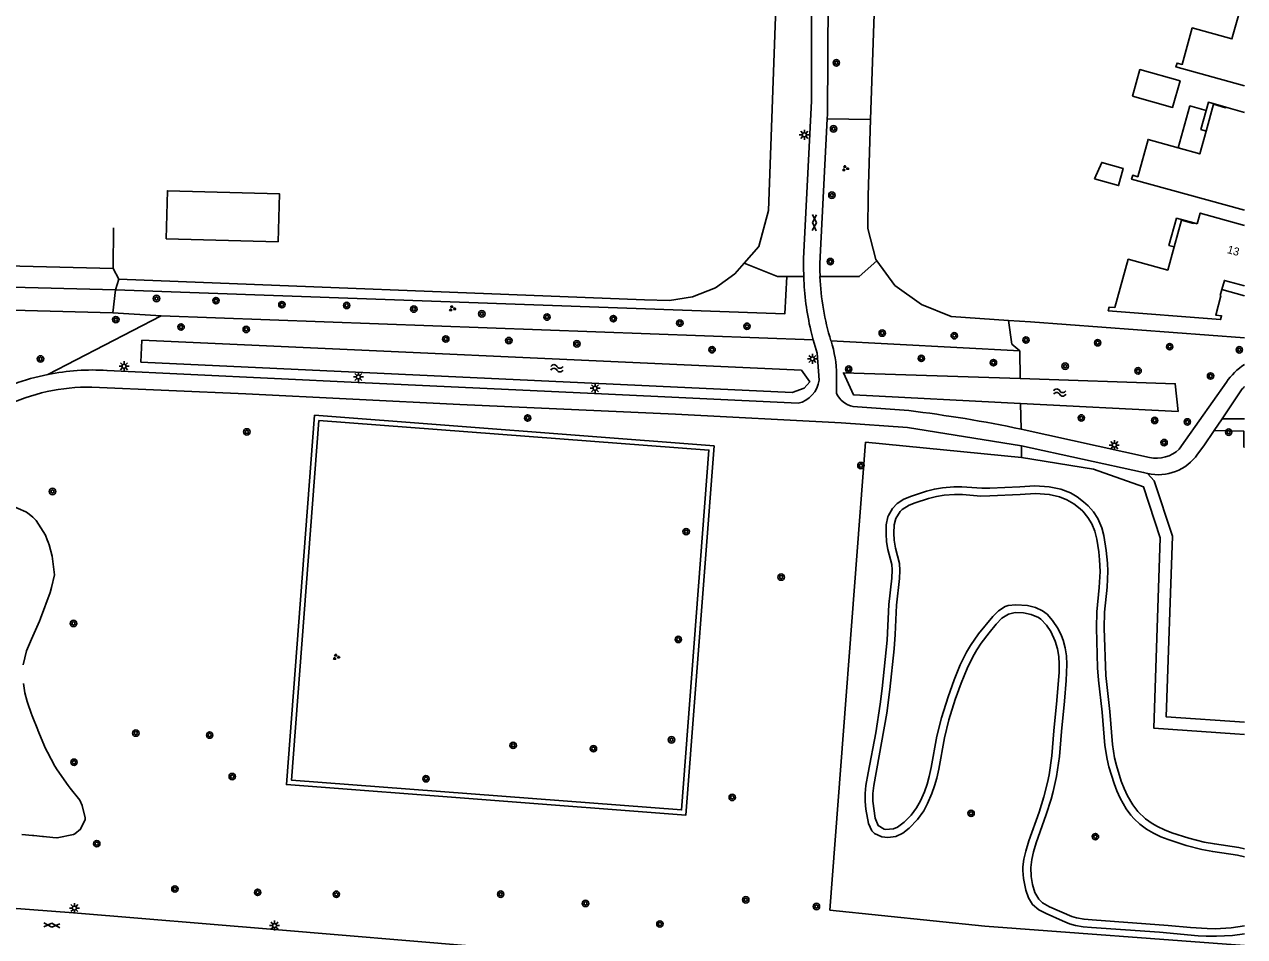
# Model space of a CAD drawing. Extents: x 126000 to 131009, y 393000 to 395500.
# Drawn here: x 130847.6 to 131000, y 394655.8 to 394769.7 of the extents above; entities that cross this region are included whole.
import ezdxf

# ---------------------------------------------------------------- set-up
doc = ezdxf.new("R2010")
doc.units = 0
for name, color, linetype in [('gg-afsc-erfafscheiding', 7, 'Continuous'), ('gg-afsc-hekwerk', 7, 'Continuous'), ('gg-anno-huisnummerreeks BGT', 7, 'Continuous'), ('gg-bbg-gedigitaliseerde bebouwing', 7, 'Continuous'), ('gg-bbg-gedigitaliseerde bijgebouw', 7, 'Continuous'), ('gg-bbg-hoofdgebouw', 7, 'Continuous'), ('gg-bbg-luifel en loopbrug', 7, 'Continuous'), ('gg-bbg-onder overbouw', 7, 'Continuous'), ('gg-bbg-pand overbouw', 7, 'Continuous'), ('gg-knt-verharding', 7, 'Continuous'), ('gg-kntw-bovenkant insteek waterloop', 7, 'Continuous'), ('gt-grn-groengrens', 7, 'Continuous'), ('gt-grn-vlakafsluiter', 7, 'Continuous'), ('gt-symb-boom', 7, 'Continuous'), ('gt-symb-gesloten verharding', 7, 'Continuous'), ('gt-symb-groenvak', 7, 'Continuous'), ('gt-symb-lichtmast', 7, 'Continuous'), ('gt-symb-watersymbool', 7, 'Continuous')]:
    doc.layers.add(name, color=color, linetype=linetype)

# ---------------------------------------------------------------- blocks, each defined once
blk = doc.blocks.new('gt0-LMAST')
at = {"layer": 'gt-symb-lichtmast'}
for p, q in [((-0.18, 0.17), (-0.45, 0.44)), ((0, 0.25), (0, 0.62)), ((0.17, 0.17), (0.44, 0.44)), ((-0.25, 0), (-0.63, 0)), ((-0.18, -0.18), (-0.45, -0.45)), ((0, -0.25), (0, -0.63)), ((0.44, -0.45), (0.17, -0.18)), ((0.25, 0), (0.62, 0))]:
    blk.add_line(p, q, dxfattribs=at)
blk.add_circle((0, 0), 0.25, dxfattribs=at)
blk = doc.blocks.new('gt0-BOOM')
at = {"layer": 'gt-symb-boom'}
for radius in [0.4, 0.2]:
    blk.add_circle((0, 0), radius, dxfattribs=at)
blk = doc.blocks.new('gt0-GESVH1')
at = {"layer": 'gt-symb-gesloten verharding'}
for p, q in [((-0.99, -0.26), (0.01, 0.24)), ((0.01, -0.26), (-0.99, 0.24)), ((0.01, 0.24), (1.01, -0.26)), ((1.01, 0.24), (0.01, -0.26))]:
    blk.add_line(p, q, dxfattribs=at)
blk = doc.blocks.new('gt0-GRVAK')
at = {"layer": 'gt-symb-groenvak'}
for p, q in [((-0.11, 0.19), (-0.23, 0.24)), ((-0.18, 0.15), (0.09, 0.15)), ((-0.09, 0.21), (-0.16, 0.32)), ((-0.05, 0.21), (-0.05, 0.39)), ((0, 0.21), (0.06, 0.32)), ((0.01, 0.19), (0.13, 0.24)), ((0.26, -0.05), (0.2, 0.06)), ((0.3, -0.05), (0.3, 0.13)), ((0.35, -0.05), (0.41, 0.06)), ((-0.25, -0.23), (-0.36, -0.18)), ((-0.32, -0.26), (-0.05, -0.26)), ((-0.23, -0.21), (-0.29, -0.1)), ((-0.18, -0.2), (-0.18, -0.02)), ((-0.14, -0.21), (-0.07, -0.1)), ((-0.12, -0.23), (0, -0.18)), ((0.24, -0.07), (0.12, -0.02)), ((0.17, -0.11), (0.44, -0.11)), ((0.37, -0.07), (0.49, -0.02))]:
    blk.add_line(p, q, dxfattribs=at)
blk = doc.blocks.new('gt0-WA')
at = {"layer": 'gt-symb-watersymbool'}
for centre, start, end in [((-0.32, 0.02), 28.0725, 151.9275), ((0.43, 0.42), 208.0725, 331.9275), ((-0.32, -0.43), 28.0725, 151.9275), ((0.43, -0.03), 208.0725, 331.9275)]:
    blk.add_arc(centre, 0.425, start, end, dxfattribs=at)

msp = doc.modelspace()

# ---------------------------------------------------------------- linework, layer by layer
at = {"layer": 'gg-afsc-erfafscheiding'}
for p, q in [((130858.71, 394744.32), (130858.66, 394739.24)), ((130970.5, 394732.78), (130973.27, 394732.59))]:
    msp.add_line(p, q, dxfattribs=at)
for points in [[(130941.94, 394785.75), (130940.53, 394746.49), (130939.33, 394742), (130937.5, 394739.93)], [(130952.97, 394748.31), (130952.92, 394744.24), (130953.95, 394740.38), (130954.07, 394740.21)], [(130858.66, 394739.24), (130790.36, 394740.98), (130789.54, 394739.86)], [(130859.34, 394737.91), (130925.04, 394735.33), (130928.16, 394735.24), (130931.04, 394735.7), (130933.9, 394736.85), (130936.33, 394738.6), (130937.5, 394739.93)], [(130954.07, 394740.21), (130956.31, 394737.12), (130959.65, 394734.74), (130963.36, 394733.27), (130970.5, 394732.78)]]:
    msp.add_lwpolyline(points, dxfattribs=at)
at = {"layer": 'gg-afsc-hekwerk'}
for p, q in [((130953.28, 394757.86), (130952.97, 394748.31)), ((130973.27, 394732.59), (131000, 394730.61))]:
    msp.add_line(p, q, dxfattribs=at)
msp.add_lwpolyline([(130957.57, 394788.76), (130955.24, 394784.64), (130953.92, 394777.04), (130953.28, 394757.86)], dxfattribs=at)
at = {"layer": 'gg-bbg-gedigitaliseerde bebouwing'}
msp.add_lwpolyline([(130994.07, 394744.83), (130994.45, 394746.18), (131000, 394744.64)], dxfattribs=at)
at = {"layer": 'gg-bbg-gedigitaliseerde bijgebouw'}
for points in [[(130981.25, 394750.46), (130982.15, 394752.5), (130984.84, 394751.76), (130984.25, 394749.62), (130981.25, 394750.46)], [(130865.26, 394742.97), (130879.25, 394742.59), (130879.41, 394748.59), (130865.42, 394748.96), (130865.26, 394742.97)]]:
    msp.add_lwpolyline(points, dxfattribs=at)
at = {"layer": 'gg-bbg-hoofdgebouw'}
for p, q in [((130997.65, 394759.4), (131000, 394758.75)), ((130994.07, 394744.83), (130993.64, 394744.95))]:
    msp.add_line(p, q, dxfattribs=at)
for points in [[(131000, 394762.07), (130991.43, 394764.44), (130991.57, 394764.92), (130992.21, 394764.74), (130993.47, 394769.3), (130998.41, 394767.93), (130999.22, 394770.85)], [(130995.19, 394756.42), (130994.39, 394753.56), (130991.7, 394754.31)], [(131000, 394746.52), (130985.89, 394750.42), (130986.02, 394750.9), (130986.66, 394750.72), (130987.94, 394755.37), (130991.7, 394754.31)], [(130991.2, 394741.96), (130990.39, 394739.05), (130985.46, 394740.41), (130983.78, 394734.4), (130983.1, 394734.44), (130982.97, 394733.97), (130996.99, 394732.88), (130997.13, 394733.36), (130996.4, 394733.43), (130997.05, 394735.85), (130996.95, 394735.88), (130997.16, 394736.63)]]:
    msp.add_lwpolyline(points, dxfattribs=at)
at = {"layer": 'gg-bbg-luifel en loopbrug'}
for points in [[(130986.01, 394760.76), (130991.01, 394759.37), (130991.93, 394762.7), (130986.93, 394764.09), (130986.01, 394760.76)], [(130991.7, 394754.31), (130993.16, 394759.56), (130995.21, 394758.99)]]:
    msp.add_lwpolyline(points, dxfattribs=at)
at = {"layer": 'gg-bbg-onder overbouw'}
for points in [[(130997.65, 394759.4), (130997.62, 394759.34), (130996.11, 394759.76), (130995.19, 394756.42)], [(130993.64, 394744.95), (130993.61, 394744.88), (130992.13, 394745.29), (130991.2, 394741.96)], [(130997.16, 394736.63), (130997.48, 394737.77), (131000, 394737.07)]]:
    msp.add_lwpolyline(points, dxfattribs=at)
at = {"layer": 'gg-bbg-pand overbouw'}
msp.add_line((130997.16, 394736.63), (131000, 394735.83), dxfattribs=at)
for points in [[(130997.65, 394759.4), (130995.49, 394760.01), (130995.21, 394758.99)], [(130995.21, 394758.99), (130994.55, 394756.6), (130995.19, 394756.42)], [(130993.64, 394744.95), (130991.5, 394745.54), (130990.55, 394742.14), (130991.2, 394741.96)]]:
    msp.add_lwpolyline(points, dxfattribs=at)
at = {"layer": 'gg-knt-verharding'}
for p, q in [((130945.8, 394731.51), (130946.12, 394730.35)), ((130949.02, 394723.66), (130949.02, 394725.95)), ((130997.2, 394720.5), (130999.71, 394724.21)), ((130958.04, 394721.51), (130951.07, 394722.02)), ((130996.2, 394719.02), (130997.2, 394720.5)), ((130988.12, 394715.66), (130972.07, 394719.19))]:
    msp.add_line(p, q, dxfattribs=at)
for points in [[(130942.42, 394795.48), (130945.42, 394777.57), (130945.9, 394772.9), (130945.89, 394760.16), (130944.9, 394740.5), (130944.89, 394739.37), (130944.92, 394738.24)], [(130947.85, 394757.93), (130947.88, 394758.52), (130947.98, 394773.03)], [(130947.85, 394757.93), (130946.93, 394739.88), (130946.93, 394739.06), (130946.96, 394738.24)], [(130946.12, 394730.35), (130946.58, 394728.69), (130946.85, 394725.32)], [(130944.23, 394722.43), (130918.79, 394723.66), (130889.26, 394725), (130857.88, 394726.53)], [(130856, 394724.45), (130875.23, 394723.59), (130901.96, 394722.29), (130928.89, 394721.05), (130949.59, 394719.97), (130957.9, 394719.4), (130972.14, 394717.09)], [(130997.73, 394725.06), (130992.63, 394717.83), (130991.83, 394716.68)], [(130994.12, 394716.05), (130994.9, 394717.1), (130996.2, 394719.02)], [(130972.14, 394717.09), (130987.37, 394713.79), (130987.89, 394713.65)], [(130692.41, 394668.53), (130703.61, 394668.02), (130728.77, 394666.78), (130753.93, 394665.44), (130778.94, 394663.91), (130803.96, 394662.4), (130828.92, 394660.67), (130853.71, 394658.77), (130878.79, 394656.68), (130903.67, 394654.61), (130928.97, 394652.39), (130953.54, 394650.25), (130978.97, 394648.08), (131000, 394646.37)]]:
    msp.add_lwpolyline(points, dxfattribs=at)
for centre, radius, start, end in [((130981.5, 394739.62), 36.61, 182.166, 192.8024), ((130978.84, 394739.57), 31.92, 182.3864, 197.0067), ((130934.43, 394725.77), 14.6, 0.7073, 17.7916), ((130856.15, 394697.8), 28.78, 101.3095, 119.0375), ((130856.14, 394697.81), 28.77, 86.543, 101.3068), ((131004.61, 394720.28), 8.38, 123.405, 145.2151), ((130855.66, 394700.01), 24.44, 89.1968, 115.7478), ((130943.47, 394725.75), 3.41, 282.7904, 352.6741), ((131004.25, 394720.11), 6.12, 134.0262, 137.9224), ((130951.7, 394724.89), 2.94, 204.6467, 257.7888), ((130938.94, 394562.57), 160.08, 78.0569, 83.1483), ((130989.22, 394719.48), 5.98, 257.1887, 325.0688), ((130988.99, 394719.76), 4.19, 257.9998, 312.6931)]:
    msp.add_arc(centre, radius, start, end, dxfattribs=at)
at = {"layer": 'gg-kntw-bovenkant insteek waterloop'}
msp.add_line((130858.94, 394736.57), (130858.59, 394733.7), dxfattribs=at)
for points in [[(130858.59, 394733.7), (130734.87, 394737.02), (130734.97, 394739.81), (130858.94, 394736.57)], [(130943.48, 394723.76), (130862.12, 394727.56), (130862.23, 394730.3), (130944.65, 394726.55)], [(130943.48, 394723.76), (130944.96, 394724.33), (130945.67, 394725.11), (130944.65, 394726.55)], [(130971.97, 394725.5), (130949.87, 394726.23), (130951.16, 394723.46), (130972.02, 394722.41)], [(130971.97, 394725.5), (130991.34, 394724.86), (130991.68, 394721.41), (130972.02, 394722.41)]]:
    msp.add_lwpolyline(points, dxfattribs=at)
at = {"layer": 'gt-grn-groengrens'}
for p, q in [((130947.85, 394757.93), (130953.28, 394757.86)), ((130944.92, 394738.24), (130942.83, 394738.24)), ((130858.94, 394736.57), (130859.34, 394737.91)), ((130858.59, 394733.7), (130864.63, 394733.36)), ((130850.5, 394726.02), (130864.63, 394733.36)), ((130864.63, 394733.36), (130946.12, 394730.35)), ((130948.32, 394730.23), (130971.92, 394728.98)), ((130971.97, 394725.5), (130971.92, 394728.98)), ((130972.07, 394719.19), (130972.02, 394722.41)), ((130997.2, 394720.5), (131000, 394720.47)), ((130972.13, 394715.67), (130972.14, 394717.09))]:
    msp.add_line(p, q, dxfattribs=at)
for points in [[(130942.83, 394738.24), (130941.65, 394738.24), (130937.5, 394739.93)], [(130954.07, 394740.21), (130951.86, 394738.24), (130946.96, 394738.24)], [(130858.94, 394736.57), (130942.58, 394733.6), (130942.83, 394738.24)], [(130970.5, 394732.78), (130970.93, 394729.81), (130971.92, 394728.98)], [(130933.73, 394717.12), (130930.21, 394670.99), (130880.29, 394674.8), (130883.81, 394720.92), (130933.73, 394717.12)], [(130884.36, 394720.28), (130880.94, 394675.35), (130929.66, 394671.64), (130933.08, 394716.57), (130884.36, 394720.28)], [(130996.2, 394719.02), (130999.92, 394718.93), (130999.91, 394716.95), (131000, 394716.96)], [(130972.13, 394715.67), (130952.65, 394717.55), (130948.19, 394659.12), (130967.55, 394657.11), (131000, 394654.7)], [(130972.13, 394715.67), (130981.14, 394714.19), (130987.37, 394711.98), (130989.47, 394705.62), (130988.66, 394681.86), (130998.76, 394681.15), (131000, 394681.07)], [(130987.89, 394713.65), (130988.69, 394712.75), (130990.98, 394705.83), (130990.21, 394683.26), (131000, 394682.61)], [(131000, 394656.17), (130998.47, 394655.97), (130996.48, 394655.85), (130995.21, 394655.85), (130994.21, 394655.9), (130989.37, 394656.35), (130980.86, 394656.94), (130979.85, 394657.04), (130978.87, 394657.21), (130978.14, 394657.41), (130977.23, 394657.78), (130975.2, 394658.7), (130974.29, 394659.17), (130973.52, 394659.81), (130973.01, 394660.64), (130972.68, 394661.61), (130972.38, 394663.08), (130972.31, 394664.07), (130972.31, 394664.51), (130972.43, 394665.5), (130972.66, 394666.47), (130973.06, 394667.78), (130974.32, 394671.36), (130974.91, 394673.27), (130975.37, 394675.04), (130975.57, 394676.03), (130975.91, 394678.41), (130976.15, 394681.52), (130976.54, 394685.29), (130976.82, 394688.83), (130976.84, 394689.83), (130976.79, 394690.78), (130976.63, 394691.77), (130976.35, 394692.73), (130975.8, 394693.9), (130975.24, 394694.72), (130974.55, 394695.45), (130974.26, 394695.66), (130973.35, 394696.06), (130972.36, 394696.24), (130971.33, 394696.28), (130970.49, 394696.1), (130969.67, 394695.57), (130968.97, 394694.82), (130968.09, 394693.76), (130967.1, 394692.48), (130966.56, 394691.64), (130966.06, 394690.77), (130965.34, 394689.31), (130964.57, 394687.46), (130963.84, 394685.41), (130963.05, 394682.87), (130962.5, 394680.64), (130961.79, 394676.71), (130961.53, 394675.59), (130961.26, 394674.63), (130960.94, 394673.68), (130960.4, 394672.42), (130959.92, 394671.54), (130959.13, 394670.44), (130958.09, 394669.37), (130957.29, 394668.75), (130956.43, 394668.33), (130955.44, 394668.19), (130954.7, 394668.29), (130953.76, 394668.71), (130953.42, 394669.03), (130953.02, 394669.93), (130952.7, 394671.75), (130952.58, 394672.68), (130952.59, 394673.67), (130952.7, 394674.67), (130952.96, 394676.26), (130953.91, 394681.28), (130954.49, 394684.83), (130954.74, 394686.82), (130955.33, 394692.84), (130955.57, 394697.29), (130955.91, 394700.6), (130955.97, 394701.61), (130955.93, 394702.28), (130955.44, 394704.15), (130955.26, 394705.13), (130955.2, 394706.13), (130955.23, 394707.24), (130955.43, 394708.22), (130955.51, 394708.42), (130956, 394709.3), (130956.6, 394709.92), (130957.44, 394710.45), (130958.37, 394710.84), (130960.28, 394711.46), (130961.25, 394711.7), (130962.24, 394711.86), (130963.66, 394711.98), (130964.66, 394711.98), (130967.19, 394711.8), (130968.18, 394711.81), (130971.91, 394711.99), (130973.79, 394712.13), (130975.57, 394712), (130977.06, 394711.69), (130978.23, 394711.25), (130979.09, 394710.75), (130979.89, 394710.13), (130980.45, 394709.61), (130981.12, 394708.86), (130981.68, 394708.03), (130982.17, 394706.88), (130982.41, 394705.91), (130982.72, 394704.03), (130982.87, 394702.44), (130982.9, 394701.44), (130982.81, 394699.44), (130982.48, 394696.33), (130982.45, 394694.33), (130982.65, 394688.42), (130983.17, 394683.92), (130983.48, 394679.8), (130983.76, 394678.14), (130984, 394677.17), (130984.6, 394675.23), (130984.96, 394674.29), (130985.37, 394673.38), (130986.04, 394672.25), (130986.65, 394671.45), (130987.62, 394670.52), (130988.44, 394669.94), (130989.1, 394669.56), (130990, 394669.14), (130990.93, 394668.78), (130993.02, 394668.1), (130994.96, 394667.6), (130996.22, 394667.38), (130999.29, 394666.93), (131000, 394666.77)], [(131000, 394657.16), (130998.34, 394656.92), (130996.34, 394656.8), (130995.34, 394656.81), (130993.23, 394656.94), (130990.44, 394657.22), (130980.96, 394657.89), (130979.95, 394657.99), (130978.98, 394658.17), (130978.41, 394658.33), (130975.63, 394659.55), (130974.75, 394660.04), (130974.28, 394660.47), (130973.79, 394661.33), (130973.5, 394662.32), (130973.33, 394663.32), (130973.28, 394664.45), (130973.4, 394665.44), (130973.64, 394666.41), (130973.98, 394667.52), (130975.23, 394671.08), (130975.83, 394672.98), (130976.09, 394673.95), (130976.5, 394675.82), (130976.86, 394678.3), (130977.11, 394681.43), (130977.49, 394685.2), (130977.7, 394687.79), (130977.8, 394689.79), (130977.75, 394690.89), (130977.6, 394691.88), (130977.33, 394692.85), (130977.14, 394693.37), (130976.7, 394694.27), (130976, 394695.31), (130975.32, 394696.07), (130974.75, 394696.51), (130973.86, 394696.92), (130972.87, 394697.15), (130971.44, 394697.27), (130970.45, 394697.15), (130970.09, 394697.03), (130969.27, 394696.51), (130968.54, 394695.79), (130966.77, 394693.64), (130965.76, 394692.18), (130965.26, 394691.32), (130964.48, 394689.74), (130963.71, 394687.9), (130962.95, 394685.75), (130962.14, 394683.15), (130961.56, 394680.86), (130960.86, 394676.92), (130960.6, 394675.81), (130960.33, 394674.85), (130960, 394673.9), (130959.51, 394672.78), (130959.02, 394671.91), (130958.33, 394670.99), (130957.46, 394670.11), (130956.65, 394669.5), (130956.14, 394669.28), (130955.15, 394669.21), (130954.95, 394669.25), (130954.22, 394669.67), (130953.86, 394670.6), (130953.55, 394672.71), (130953.55, 394673.7), (130953.67, 394674.7), (130955.3, 394683.7), (130955.68, 394686.68), (130956.2, 394691.75), (130956.34, 394693.56), (130956.52, 394697.22), (130956.87, 394700.55), (130956.94, 394701.55), (130956.89, 394702.4), (130956.38, 394704.33), (130956.21, 394705.31), (130956.16, 394706.22), (130956.21, 394707.23), (130956.42, 394708.05), (130956.96, 394708.9), (130957.24, 394709.17), (130958.09, 394709.69), (130958.83, 394709.98), (130960.52, 394710.53), (130961.49, 394710.77), (130962.48, 394710.93), (130963.76, 394711.03), (130964.76, 394711.02), (130967.06, 394710.84), (130968.17, 394710.85), (130971.97, 394711.04), (130973.86, 394711.17), (130975.59, 394711.03), (130976.86, 394710.74), (130977.79, 394710.38), (130978.65, 394709.88), (130979.44, 394709.24), (130979.77, 394708.93), (130980.43, 394708.17), (130980.93, 394707.38), (130981.29, 394706.45), (130981.52, 394705.47), (130981.77, 394703.85), (130981.88, 394702.86), (130981.94, 394701.4), (130981.85, 394699.4), (130981.52, 394696.38), (130981.49, 394694.38), (130981.64, 394689.39), (130981.74, 394687.82), (130982.21, 394683.85), (130982.53, 394679.7), (130982.81, 394677.98), (130983.05, 394677.01), (130983.69, 394674.94), (130984.04, 394674), (130984.45, 394673.09), (130985.19, 394671.78), (130985.78, 394670.98), (130986.19, 394670.52), (130986.92, 394669.84), (130987.73, 394669.24), (130988.63, 394668.72), (130989.53, 394668.29), (130990.47, 394667.93), (130992.72, 394667.19), (130994.66, 394666.69), (130996.02, 394666.44), (130999.11, 394665.99), (131000, 394665.78)], [(130850.94, 394699.41), (130851.3, 394701.01), (130851.03, 394703.33), (130850.64, 394704.76), (130850.51, 394705.06), (130850.39, 394705.37), (130850.18, 394705.94), (130849.01, 394707.78), (130848.62, 394708.18), (130847.95, 394708.74), (130847.75, 394708.88), (130845.83, 394709.69)], [(130847.4, 394689.77), (130847.82, 394691.51), (130848.45, 394692.95), (130848.45, 394692.97), (130849.45, 394695.23), (130849.57, 394695.53), (130850.76, 394698.78), (130850.94, 394699.41)], [(130847.24, 394668.57), (130848.59, 394668.45), (130848.74, 394668.44), (130849.82, 394668.31), (130849.93, 394668.3), (130851.13, 394668.19), (130851.61, 394668.16), (130851.67, 394668.16), (130853.68, 394668.58), (130853.86, 394668.66), (130854.57, 394669.23), (130855.14, 394670.44), (130855.13, 394670.66), (130854.78, 394672.17), (130854.5, 394672.87), (130853.28, 394674.35), (130853.03, 394674.67), (130851.66, 394676.64), (130851.38, 394677.09), (130850.43, 394678.83), (130850.2, 394679.31), (130849.24, 394681.61), (130849.22, 394681.65), (130848.51, 394683.4), (130848.4, 394683.71), (130847.99, 394684.93), (130847.92, 394685.17), (130847.62, 394686.24), (130847.43, 394687.44)]]:
    msp.add_lwpolyline(points, dxfattribs=at)
at = {"layer": 'gt-grn-vlakafsluiter'}
msp.add_line((130859.34, 394737.91), (130858.66, 394739.24), dxfattribs=at)

# ---------------------------------------------------------------- block references
at = {"layer": 'gt-symb-boom'}
for p in [(130949, 394764.94), (130948.65, 394756.7), (130948.44, 394748.41), (130948.25, 394740.12), (130864.06, 394735.51), (130871.49, 394735.24), (130879.73, 394734.74), (130887.82, 394734.64), (130896.21, 394734.19), (130904.71, 394733.59), (130912.85, 394733.19), (130858.98, 394732.87), (130867.13, 394731.95), (130875.27, 394731.65), (130921.14, 394732.99), (130929.44, 394732.44), (130937.83, 394732.04), (130900.2, 394730.45), (130908.08, 394730.25), (130954.73, 394731.19), (130963.73, 394730.86), (130972.69, 394730.32), (130916.58, 394729.85), (130933.47, 394729.11), (130981.64, 394729.98), (130990.64, 394729.49), (130999.34, 394729.1), (130849.57, 394727.96), (130959.61, 394728.03), (130968.62, 394727.49), (130977.58, 394727.06), (130950.54, 394726.69), (130986.69, 394726.47), (130995.75, 394725.83), (130910.43, 394720.58), (130979.6, 394720.59), (130988.77, 394720.28), (130992.85, 394720.1), (130875.35, 394718.85), (130998.01, 394718.81), (130989.94, 394717.51), (130952.06, 394714.64), (130851.07, 394711.4), (130930.23, 394706.39), (130942.1, 394700.71), (130853.69, 394694.93), (130929.25, 394692.93), (130861.48, 394681.23), (130870.7, 394680.98), (130928.4, 394680.39), (130908.62, 394679.7), (130918.65, 394679.28), (130853.76, 394677.59), (130873.52, 394675.8), (130897.73, 394675.53), (130935.99, 394673.2), (130965.83, 394671.21), (130981.36, 394668.3), (130856.6, 394667.42), (130866.36, 394661.76), (130876.7, 394661.34), (130886.53, 394661.1), (130907.06, 394661.11), (130937.68, 394660.41), (130917.66, 394659.96), (130946.51, 394659.57), (130926.95, 394657.39)]:
    msp.add_blockref('gt0-BOOM', p, dxfattribs=at)
at = {"layer": 'gt-symb-gesloten verharding'}
for p, rotation in [((130946.25, 394744.97), 88.56790381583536), ((130851, 394657.22), 177.0203262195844)]:
    msp.add_blockref('gt0-GESVH1', p, dxfattribs=dict(at, rotation=rotation))
at = {"layer": 'gt-symb-groenvak'}
for p in [(130950.11, 394751.76), (130901, 394734.26), (130886.5, 394690.73)]:
    msp.add_blockref('gt0-GRVAK', p, dxfattribs=at)
at = {"layer": 'gt-symb-lichtmast'}
for p in [(130945, 394755.95), (130860.01, 394727.05), (130946.01, 394727.97), (130889.29, 394725.71), (130918.85, 394724.3), (130983.73, 394717.2), (130853.81, 394659.38), (130878.81, 394657.19)]:
    msp.add_blockref('gt0-LMAST', p, dxfattribs=at)
at = {"layer": 'gt-symb-watersymbool'}
for p in [(130914.03, 394726.8), (130976.85, 394723.77)]:
    msp.add_blockref('gt0-WA', p, dxfattribs=at)

# ---------------------------------------------------------------- texts
at = {"layer": 'gg-anno-huisnummerreeks BGT'}
msp.add_text('13', height=1, rotation=344.5, dxfattribs=at).set_placement((130997.75, 394741.2))

doc.saveas('drawing.dxf')
